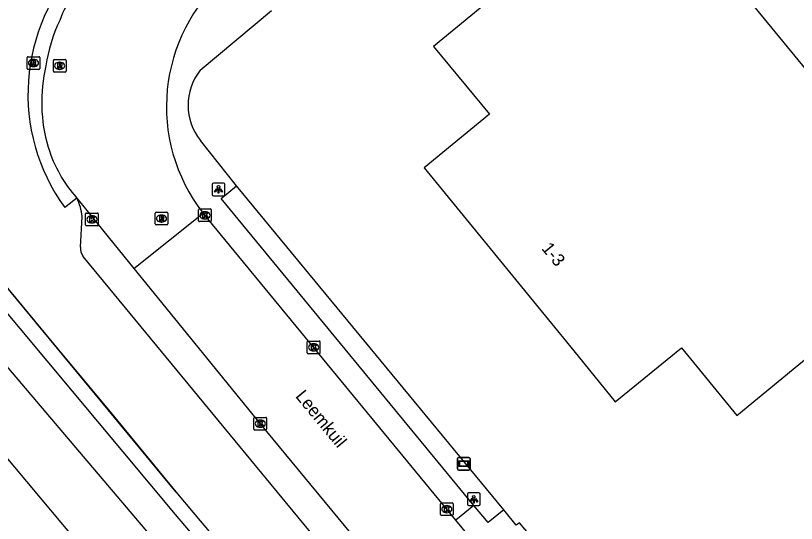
# Model space of a CAD drawing. Extents: x 156651 to 158072, y 387631 to 388990.
# Drawn here: x 156930.1 to 156991.7, y 388126 to 388166.1 of the extents above; entities that cross this region are included whole.
import ezdxf

# ---------------------------------------------------------------- set-up
doc = ezdxf.new("R2010")
doc.units = 0
for name, color, linetype in [('IMGEO_Berm_groen', 7, 'Continuous'), ('IMGEO_Grasland_overig', 7, 'Continuous'), ('IMGEO_Groenvoorziening', 7, 'Continuous'), ('IMGEO_Hek', 7, 'Continuous'), ('IMGEO_Kolk', 7, 'Continuous'), ('IMGEO_Lichtpunt', 7, 'Continuous'), ('IMGEO_Muur', 7, 'Continuous'), ('IMGEO_Openbare_ruimte_label', 7, 'Continuous'), ('IMGEO_Pand', 7, 'Continuous'), ('IMGEO_Pand_nummerreeks', 7, 'Continuous'), ('IMGEO_Parkeervlak_open', 7, 'Continuous'), ('IMGEO_Rijbaan_lokaal_gesloten', 7, 'Continuous'), ('IMGEO_Rioolput', 7, 'Continuous'), ('IMGEO_Spoor', 7, 'Continuous'), ('IMGEO_Spoorbaan_halfverhard', 7, 'Continuous'), ('IMGEO_Verkeerseiland_open', 7, 'Continuous'), ('IMGEO_Verklikker', 7, 'Continuous'), ('IMGEO_Voetpad_open', 7, 'Continuous')]:
    doc.layers.add(name, color=color, linetype=linetype)

msp = doc.modelspace()

# ---------------------------------------------------------------- linework, layer by layer
at = {"layer": 'IMGEO_Berm_groen'}
msp.add_lwpolyline([(156884.553, 388200.49), (156886.404, 388196.476), (156888.178, 388194.608), (156891.399, 388190.784), (156894.533, 388186.892), (156900.926, 388179.065), (156905.729, 388173.299), (156910.538, 388167.48), (156920.203, 388155.732), (156923.432, 388151.842), (156933.092, 388140.181), (156937.906, 388134.372), (156942.722, 388128.504), (156944.225, 388126.72), (156950.711, 388119.018), (156952.34, 388117.123), (156958.864, 388109.39), (156962.089, 388105.53), (157002.807, 388057.385), (157007.62, 388051.585), (157010.871, 388047.739)], dxfattribs=at)
at = {"layer": 'IMGEO_Grasland_overig'}
msp.add_lwpolyline([(157010.871, 388047.739), (157008.978, 388049.557), (156995.6, 388064.978), (156967.711, 388097.26), (156942.697, 388126.718), (156897.934, 388180.367), (156883.204, 388198.755)], dxfattribs=at)
at = {"layer": 'IMGEO_Groenvoorziening'}
msp.add_lwpolyline([(156968.59, 388127.099), (156947.515, 388152.662)], dxfattribs=at)
at = {"layer": 'IMGEO_Hek'}
msp.add_lwpolyline([(156881.352, 388206.869), (156882.652, 388204.634), (156884.272, 388200.902), (156886.31, 388196.524), (156888.129, 388194.659), (156896.125, 388184.896), (156905.748, 388173.218), (156912.203, 388165.408), (156918.6, 388157.648), (156928.233, 388146.023), (156937.874, 388134.379), (156942.73, 388128.478)], dxfattribs=at)
at = {"layer": 'IMGEO_Kolk'}
for p, q in [((156935.689, 388150.513), (156936.541, 388150.513)), ((156944.526, 388149.906), (156944.526, 388150.758)), ((156944.601, 388150.832), (156945.453, 388150.832)), ((156945.014, 388150.612), (156945.039, 388150.612)), ((156945.527, 388150.758), (156945.527, 388149.906)), ((156935.614, 388149.587), (156935.614, 388150.439)), ((156936.102, 388150.293), (156936.127, 388150.293)), ((156936.615, 388150.439), (156936.615, 388149.587)), ((156945.037, 388150.052), (156945.012, 388150.052)), ((156936.541, 388149.513), (156935.689, 388149.513)), ((156936.125, 388149.733), (156936.1, 388149.733)), ((156945.453, 388149.832), (156944.601, 388149.832)), ((156953.096, 388139.484), (156953.096, 388140.336)), ((156953.171, 388140.41), (156954.023, 388140.41)), ((156953.584, 388140.19), (156953.609, 388140.19)), ((156954.097, 388140.336), (156954.097, 388139.484)), ((156954.023, 388139.41), (156953.171, 388139.41)), ((156953.607, 388139.63), (156953.582, 388139.63)), ((156948.889, 388133.462), (156948.889, 388134.314)), ((156948.964, 388134.388), (156949.816, 388134.388)), ((156949.377, 388134.168), (156949.402, 388134.168)), ((156949.89, 388134.314), (156949.89, 388133.462)), ((156949.816, 388133.388), (156948.964, 388133.388)), ((156949.4, 388133.608), (156949.375, 388133.608)), ((156963.599, 388126.717), (156963.599, 388127.569)), ((156963.674, 388127.643), (156964.526, 388127.643)), ((156964.087, 388127.423), (156964.112, 388127.423)), ((156964.6, 388127.569), (156964.6, 388126.717)), ((156964.526, 388126.643), (156963.674, 388126.643)), ((156964.11, 388126.863), (156964.085, 388126.863))]:
    msp.add_line(p, q, dxfattribs=at)
for points in [[(156935.689, 388150.513), (156936.541, 388150.513)], [(156944.526, 388149.906), (156944.526, 388150.758)], [(156944.601, 388150.832), (156945.453, 388150.832)], [(156944.847, 388150.532), (156944.97, 388150.532), (156944.97, 388150.381), (156945.1, 388150.532), (156945.264, 388150.532), (156945.118, 388150.381), (156945.271, 388150.132), (156945.119, 388150.132), (156945.034, 388150.296), (156944.97, 388150.229), (156944.97, 388150.132), (156944.847, 388150.132), (156944.847, 388150.532)], [(156945.527, 388150.758), (156945.527, 388149.906)], [(156935.614, 388149.587), (156935.614, 388150.439)], [(156935.935, 388150.213), (156936.058, 388150.213), (156936.058, 388150.062), (156936.188, 388150.213), (156936.352, 388150.213), (156936.206, 388150.062), (156936.359, 388149.813), (156936.207, 388149.813), (156936.122, 388149.977), (156936.058, 388149.91), (156936.058, 388149.813), (156935.935, 388149.813), (156935.935, 388150.213)], [(156936.615, 388150.439), (156936.615, 388149.587)], [(156936.541, 388149.513), (156935.689, 388149.513)], [(156945.453, 388149.832), (156944.601, 388149.832)], [(156953.096, 388139.484), (156953.096, 388140.336)], [(156953.171, 388140.41), (156954.023, 388140.41)], [(156953.417, 388140.11), (156953.54, 388140.11), (156953.54, 388139.959), (156953.67, 388140.11), (156953.834, 388140.11), (156953.688, 388139.959), (156953.841, 388139.71), (156953.689, 388139.71), (156953.604, 388139.874), (156953.54, 388139.807), (156953.54, 388139.71), (156953.417, 388139.71), (156953.417, 388140.11)], [(156954.097, 388140.336), (156954.097, 388139.484)], [(156954.023, 388139.41), (156953.171, 388139.41)], [(156948.889, 388133.462), (156948.889, 388134.314)], [(156948.964, 388134.388), (156949.816, 388134.388)], [(156949.21, 388134.088), (156949.333, 388134.088), (156949.333, 388133.937), (156949.463, 388134.088), (156949.627, 388134.088), (156949.481, 388133.937), (156949.634, 388133.688), (156949.482, 388133.688), (156949.397, 388133.852), (156949.333, 388133.785), (156949.333, 388133.688), (156949.21, 388133.688), (156949.21, 388134.088)], [(156949.89, 388134.314), (156949.89, 388133.462)], [(156949.816, 388133.388), (156948.964, 388133.388)], [(156963.599, 388126.717), (156963.599, 388127.569)], [(156963.674, 388127.643), (156964.526, 388127.643)], [(156963.92, 388127.343), (156964.043, 388127.343), (156964.043, 388127.192), (156964.173, 388127.343), (156964.337, 388127.343), (156964.191, 388127.192), (156964.344, 388126.943), (156964.192, 388126.943), (156964.107, 388127.107), (156964.043, 388127.04), (156964.043, 388126.943), (156963.92, 388126.943), (156963.92, 388127.343)], [(156964.6, 388127.569), (156964.6, 388126.717)], [(156964.526, 388126.643), (156963.674, 388126.643)]]:
    msp.add_lwpolyline(points, dxfattribs=at)
for centre, start, end in [((156935.691, 388150.437), 91.55205, 178.44795), ((156935.691, 388150.437), 91.55205, 178.44795), ((156936.539, 388150.437), 1.55205, 88.44795), ((156936.539, 388150.437), 1.55205, 88.44795), ((156944.603, 388150.756), 91.55205, 178.44795), ((156944.603, 388150.756), 91.55205, 178.44795), ((156945.451, 388150.756), 1.55205, 88.44795), ((156945.451, 388150.756), 1.55205, 88.44795), ((156944.603, 388149.908), 181.55205, 268.44795), ((156944.603, 388149.908), 181.55205, 268.44795), ((156945.451, 388149.908), 271.55205, 358.44795), ((156945.451, 388149.908), 271.55205, 358.44795), ((156935.691, 388149.589), 181.55205, 268.44795), ((156935.691, 388149.589), 181.55205, 268.44795), ((156936.539, 388149.589), 271.55205, 358.44795), ((156936.539, 388149.589), 271.55205, 358.44795), ((156953.173, 388140.334), 91.55205, 178.44795), ((156953.173, 388140.334), 91.55205, 178.44795), ((156954.021, 388140.334), 1.55205, 88.44795), ((156954.021, 388140.334), 1.55205, 88.44795), ((156953.173, 388139.486), 181.55205, 268.44795), ((156953.173, 388139.486), 181.55205, 268.44795), ((156954.021, 388139.486), 271.55205, 358.44795), ((156954.021, 388139.486), 271.55205, 358.44795), ((156948.966, 388134.312), 91.55205, 178.44795), ((156948.966, 388134.312), 91.55205, 178.44795), ((156949.814, 388134.312), 1.55205, 88.44795), ((156949.814, 388134.312), 1.55205, 88.44795), ((156948.966, 388133.464), 181.55205, 268.44795), ((156948.966, 388133.464), 181.55205, 268.44795), ((156949.814, 388133.464), 271.55205, 358.44795), ((156949.814, 388133.464), 271.55205, 358.44795), ((156963.676, 388127.567), 91.55205, 178.44795), ((156963.676, 388127.567), 91.55205, 178.44795), ((156964.524, 388127.567), 1.55205, 88.44795), ((156964.524, 388127.567), 1.55205, 88.44795), ((156963.676, 388126.719), 181.55205, 268.44795), ((156963.676, 388126.719), 181.55205, 268.44795), ((156964.524, 388126.719), 271.55205, 358.44795), ((156964.524, 388126.719), 271.55205, 358.44795)]:
    msp.add_arc(centre, 0.0765, start, end, dxfattribs=at)
for centre, major_axis, ratio, start_param, end_param in [((156945.013, 388150.332), (-0.387, 0.002), 0.722429, 4.712389, 7.853982), ((156945.038, 388150.332), (-0.39, 0.002), 0.717154, 1.570796, 4.712389), ((156936.101, 388150.013), (-0.387, 0.002), 0.722429, 4.712389, 7.853982), ((156936.126, 388150.013), (-0.39, 0.002), 0.717154, 1.570796, 4.712389), ((156953.583, 388139.91), (-0.387, 0.002), 0.722429, 4.712389, 7.853982), ((156953.608, 388139.91), (-0.39, 0.002), 0.717154, 1.570796, 4.712389), ((156949.376, 388133.888), (-0.387, 0.002), 0.722429, 4.712389, 7.853982), ((156949.401, 388133.888), (-0.39, 0.002), 0.717154, 1.570796, 4.712389), ((156964.086, 388127.143), (-0.387, 0.002), 0.722429, 4.712389, 7.853982), ((156964.111, 388127.143), (-0.39, 0.002), 0.717154, 1.570796, 4.712389)]:
    msp.add_ellipse(centre, major_axis=major_axis, ratio=ratio, start_param=start_param, end_param=end_param, dxfattribs=at)
at = {"layer": 'IMGEO_Lichtpunt'}
for p, q in [((156945.596, 388152.781), (156945.596, 388151.974)), ((156945.596, 388152.781), (156945.596, 388151.974)), ((156946.498, 388152.876), (156945.69, 388152.876)), ((156946.498, 388152.876), (156945.69, 388152.876)), ((156946.592, 388151.974), (156946.592, 388152.781)), ((156946.592, 388151.974), (156946.592, 388152.781)), ((156945.69, 388151.88), (156946.498, 388151.88)), ((156945.69, 388151.88), (156946.498, 388151.88)), ((156965.723, 388128.333), (156965.723, 388127.526)), ((156965.723, 388128.333), (156965.723, 388127.526)), ((156966.625, 388128.428), (156965.817, 388128.428)), ((156966.625, 388128.428), (156965.817, 388128.428)), ((156966.719, 388127.526), (156966.719, 388128.333)), ((156966.719, 388127.526), (156966.719, 388128.333)), ((156965.817, 388127.432), (156966.625, 388127.432)), ((156965.817, 388127.432), (156966.625, 388127.432))]:
    msp.add_line(p, q, dxfattribs=at)
for points in [[(156945.97, 388152.445), (156946.009, 388152.417), (156945.821, 388152.155), (156945.783, 388152.182), (156945.97, 388152.445)], [(156946.072, 388152.397), (156946.119, 388152.397), (156946.119, 388152.075), (156946.072, 388152.075), (156946.072, 388152.397)], [(156946.182, 388152.417), (156946.22, 388152.444), (156946.407, 388152.182), (156946.368, 388152.154), (156946.182, 388152.417)], [(156966.097, 388127.997), (156966.136, 388127.969), (156965.948, 388127.707), (156965.91, 388127.734), (156966.097, 388127.997)], [(156966.199, 388127.949), (156966.246, 388127.949), (156966.246, 388127.627), (156966.199, 388127.627), (156966.199, 388127.949)], [(156966.309, 388127.969), (156966.347, 388127.996), (156966.534, 388127.734), (156966.495, 388127.706), (156966.309, 388127.969)]]:
    msp.add_lwpolyline(points, dxfattribs=at)
for centre in [(156946.095, 388152.579), (156966.222, 388128.131)]:
    msp.add_circle(centre, 0.0994, dxfattribs=at)
for centre, start, end in [((156945.69, 388152.781), 90, 180), ((156945.69, 388152.781), 90, 180), ((156946.498, 388152.781), 0, 90), ((156946.498, 388152.781), 0, 90), ((156945.69, 388151.974), 180, 270), ((156945.69, 388151.974), 180, 270), ((156946.498, 388151.974), 270, 0), ((156946.498, 388151.974), 270, 360), ((156965.817, 388128.333), 90, 180), ((156965.817, 388128.333), 90, 180), ((156966.625, 388128.333), 0, 90), ((156966.625, 388128.333), 0, 90), ((156965.817, 388127.526), 180, 270), ((156965.817, 388127.526), 180, 270), ((156966.625, 388127.526), 270, 0), ((156966.625, 388127.526), 270, 360)]:
    msp.add_arc(centre, 0.0946, start, end, dxfattribs=at)
at = {"layer": 'IMGEO_Muur'}
msp.add_lwpolyline([(156884.553, 388200.49), (156886.404, 388196.476), (156888.178, 388194.608), (156891.399, 388190.784), (156894.533, 388186.892), (156900.926, 388179.065), (156905.729, 388173.299), (156910.538, 388167.48), (156920.203, 388155.732), (156923.432, 388151.842), (156933.092, 388140.181), (156937.906, 388134.372), (156942.722, 388128.504), (156944.225, 388126.72), (156950.711, 388119.018)], dxfattribs=at)
at = {"layer": 'IMGEO_Pand'}
for points in [[(156979.678, 388177.353), (156963.056, 388163.663), (156967.472, 388158.304), (156962.306, 388154.079), (156973.299, 388140.637), (156974.12, 388139.625), (156977.372, 388135.617), (156982.599, 388139.887), (156986.971, 388134.536), (157000, 388145.263), (157003.589, 388148.218)], [(156979.678, 388177.353), (157000, 388152.592), (157003.589, 388148.218)]]:
    msp.add_lwpolyline(points, dxfattribs=at)
at = {"layer": 'IMGEO_Parkeervlak_open'}
for points in [[(156935.21, 388147.831), (156935.356, 388150.243)], [(157082.395, 387968.454), (157010.543, 388055.913), (156935.425, 388147.089)]]:
    msp.add_lwpolyline(points, dxfattribs=at)
for centre, radius, start, end in [((156931.068, 388149.732), 4.318, 6.792, 26.99063), ((156936.179, 388147.71), 0.977, 172.87039, 219.44828)]:
    msp.add_arc(centre, radius, start, end, dxfattribs=at)
at = {"layer": 'IMGEO_Rijbaan_lokaal_gesloten'}
for points in [[(156934.916, 388151.692), (156939.424, 388146.146)], [(156939.424, 388146.146), (156944.879, 388150.503)], [(156964.812, 388126.277), (156944.879, 388150.503)], [(156939.424, 388146.146), (156949.39, 388133.888), (156975.736, 388101.937), (157076.143, 387979.783), (157086.65, 387967.254)], [(156973.268, 388116.017), (156964.812, 388126.277)]]:
    msp.add_lwpolyline(points, dxfattribs=at)
for centre, radius, start, end in [((156942.837, 388162.294), 9.871, 131.14367, 159.81151), ((156955.642, 388158.903), 13.653, 130.68322, 217.97001), ((156944.681, 388160.372), 12.321, 154.37491, 171.80326), ((156944.671, 388159.255), 12.52, 166.72888, 196.49644), ((156943.228, 388158.991), 11.062, 197.30811, 221.28787)]:
    msp.add_arc(centre, radius, start, end, dxfattribs=at)
at = {"layer": 'IMGEO_Rioolput'}
for p, q in [((156931.006, 388161.923), (156931.006, 388162.775)), ((156931.081, 388162.849), (156931.933, 388162.849)), ((156932.007, 388162.775), (156932.007, 388161.923)), ((156931.494, 388162.629), (156931.519, 388162.629)), ((156933.072, 388161.707), (156933.072, 388162.559)), ((156933.147, 388162.633), (156933.999, 388162.633)), ((156933.56, 388162.413), (156933.585, 388162.413)), ((156934.073, 388162.559), (156934.073, 388161.707)), ((156931.933, 388161.849), (156931.081, 388161.849)), ((156931.517, 388162.069), (156931.492, 388162.069)), ((156933.999, 388161.633), (156933.147, 388161.633)), ((156933.583, 388161.853), (156933.558, 388161.853)), ((156941.102, 388149.651), (156941.102, 388150.503)), ((156941.177, 388150.577), (156942.029, 388150.577)), ((156942.103, 388150.503), (156942.103, 388149.651)), ((156941.59, 388150.357), (156941.615, 388150.357)), ((156942.029, 388149.577), (156941.177, 388149.577)), ((156941.613, 388149.797), (156941.588, 388149.797))]:
    msp.add_line(p, q, dxfattribs=at)
for points in [[(156931.006, 388161.923), (156931.006, 388162.775)], [(156931.081, 388162.849), (156931.933, 388162.849)], [(156932.007, 388162.775), (156932.007, 388161.923)], [(156931.595, 388162.547), (156931.343, 388162.549), (156931.343, 388162.149)], [(156931.343, 388162.149), (156931.467, 388162.149), (156931.467, 388162.311), (156931.478, 388162.311)], [(156931.521, 388162.468), (156931.467, 388162.468), (156931.467, 388162.387)], [(156931.467, 388162.387), (156931.519, 388162.387)], [(156931.525, 388162.282), (156931.596, 388162.149), (156931.736, 388162.149), (156931.671, 388162.275)], [(156933.072, 388161.707), (156933.072, 388162.559)], [(156933.147, 388162.633), (156933.999, 388162.633)], [(156933.661, 388162.331), (156933.409, 388162.333), (156933.409, 388161.933)], [(156933.587, 388162.252), (156933.533, 388162.252), (156933.533, 388162.171)], [(156933.533, 388162.171), (156933.585, 388162.171)], [(156934.073, 388162.559), (156934.073, 388161.707)], [(156931.933, 388161.849), (156931.081, 388161.849)], [(156933.999, 388161.633), (156933.147, 388161.633)], [(156933.409, 388161.933), (156933.533, 388161.933), (156933.533, 388162.095), (156933.544, 388162.095)], [(156933.591, 388162.066), (156933.662, 388161.933), (156933.802, 388161.933), (156933.737, 388162.059)], [(156941.102, 388149.651), (156941.102, 388150.503)], [(156941.177, 388150.577), (156942.029, 388150.577)], [(156942.103, 388150.503), (156942.103, 388149.651)], [(156941.691, 388150.275), (156941.439, 388150.277), (156941.439, 388149.877)], [(156941.439, 388149.877), (156941.563, 388149.877), (156941.563, 388150.039), (156941.574, 388150.039)], [(156941.617, 388150.196), (156941.563, 388150.196), (156941.563, 388150.115)], [(156941.563, 388150.115), (156941.615, 388150.115)], [(156941.621, 388150.01), (156941.692, 388149.877), (156941.832, 388149.877), (156941.767, 388150.003)], [(156942.029, 388149.577), (156941.177, 388149.577)]]:
    msp.add_lwpolyline(points, dxfattribs=at)
for centre, radius, start, end in [((156931.083, 388162.773), 0.0765, 91.55205, 178.44795), ((156931.083, 388162.773), 0.0765, 91.55205, 178.44795), ((156931.931, 388162.773), 0.0765, 1.55205, 88.44795), ((156931.931, 388162.773), 0.0765, 1.55205, 88.44795), ((156931.477, 388162.258), 0.0533, 26.02933, 88.69889), ((156931.503, 388162.576), 0.19, 274.7715, 282.96867), ((156931.527, 388162.372), 0.0964, 77.00612, 93.18647), ((156931.541, 388162.429), 0.0378, 276.66336, 79.67722), ((156931.594, 388162.437), 0.109, 350.36119, 89.41601), ((156931.592, 388162.437), 0.112, 277.58423, 350.98172), ((156931.576, 388162.222), 0.108, 29.51342, 73.79051), ((156933.149, 388162.557), 0.0765, 91.55205, 178.44795), ((156933.149, 388162.557), 0.0765, 91.55205, 178.44795), ((156933.569, 388162.36), 0.19, 274.7715, 282.96867), ((156933.593, 388162.156), 0.0964, 77.00612, 93.18647), ((156933.607, 388162.213), 0.0378, 276.66336, 79.67722), ((156933.66, 388162.221), 0.109, 350.36119, 89.41601), ((156933.658, 388162.221), 0.112, 277.58423, 350.98172), ((156933.997, 388162.557), 0.0765, 1.55205, 88.44795), ((156933.997, 388162.557), 0.0765, 1.55205, 88.44795), ((156931.083, 388161.925), 0.0765, 181.55205, 268.44795), ((156931.083, 388161.925), 0.0765, 181.55205, 268.44795), ((156931.931, 388161.925), 0.0765, 271.55205, 358.44795), ((156931.931, 388161.925), 0.0765, 271.55205, 358.44795), ((156933.149, 388161.709), 0.0765, 181.55205, 268.44795), ((156933.149, 388161.709), 0.0765, 181.55205, 268.44795), ((156933.543, 388162.042), 0.0533, 26.02933, 88.69889), ((156933.642, 388162.006), 0.108, 29.51342, 73.79051), ((156933.997, 388161.709), 0.0765, 271.55205, 358.44795), ((156933.997, 388161.709), 0.0765, 271.55205, 358.44795), ((156941.179, 388150.501), 0.0765, 91.55205, 178.44795), ((156941.179, 388150.501), 0.0765, 91.55205, 178.44795), ((156942.027, 388150.501), 0.0765, 1.55205, 88.44795), ((156942.027, 388150.501), 0.0765, 1.55205, 88.44795), ((156941.573, 388149.986), 0.0533, 26.02933, 88.69889), ((156941.599, 388150.304), 0.19, 274.7715, 282.96867), ((156941.623, 388150.1), 0.0964, 77.00612, 93.18647), ((156941.637, 388150.157), 0.0378, 276.66336, 79.67722), ((156941.69, 388150.165), 0.109, 350.36119, 89.41601), ((156941.688, 388150.165), 0.112, 277.58423, 350.98172), ((156941.672, 388149.95), 0.108, 29.51342, 73.79051), ((156941.179, 388149.653), 0.0765, 181.55205, 268.44795), ((156941.179, 388149.653), 0.0765, 181.55205, 268.44795), ((156942.027, 388149.653), 0.0765, 271.55205, 358.44795), ((156942.027, 388149.653), 0.0765, 271.55205, 358.44795)]:
    msp.add_arc(centre, radius, start, end, dxfattribs=at)
for centre, major_axis, ratio, start_param, end_param in [((156931.493, 388162.349), (-0.387, 0.002), 0.722429, 4.712389, 7.853982), ((156931.518, 388162.349), (-0.39, 0.002), 0.717154, 1.570796, 4.712389), ((156933.559, 388162.133), (-0.387, 0.002), 0.722429, 4.712389, 7.853982), ((156933.584, 388162.133), (-0.39, 0.002), 0.717154, 1.570796, 4.712389), ((156941.589, 388150.077), (-0.387, 0.002), 0.722429, 4.712389, 7.853982), ((156941.614, 388150.077), (-0.39, 0.002), 0.717154, 1.570796, 4.712389)]:
    msp.add_ellipse(centre, major_axis=major_axis, ratio=ratio, start_param=start_param, end_param=end_param, dxfattribs=at)
at = {"layer": 'IMGEO_Spoor'}
msp.add_lwpolyline([(156872.422, 388201.343), (156882.919, 388187.987), (156900.381, 388166.18), (156921.457, 388140.635), (156943.252, 388114.607), (156960.211, 388094.663), (156986.26, 388064.316), (157082.584, 387953.12), (157127.585, 387900.649), (157147.691, 387876.906), (157152.061, 387871.615)], dxfattribs=at)
at = {"layer": 'IMGEO_Spoorbaan_halfverhard'}
msp.add_lwpolyline([(157157.305, 387872.588), (157123.947, 387911.695), (157068.122, 387976.848), (157042.808, 388006.065), (156962.414, 388099.504), (156929.103, 388138.77), (156911.81, 388159.683), (156885.921, 388191.403), (156881.34, 388197.231)], dxfattribs=at)
at = {"layer": 'IMGEO_Verkeerseiland_open'}
msp.add_lwpolyline([(156934.916, 388151.692), (156934.087, 388151.032), (156933.977, 388150.944)], dxfattribs=at)
msp.add_arc((156946.293, 388159.895), 15.225, 136.00019, 216.00835, dxfattribs=at)
at = {"layer": 'IMGEO_Verklikker'}
for p, q in [((156964.937, 388130.329), (156964.937, 388131.129)), ((156964.937, 388131.129), (156964.937, 388130.329)), ((156965.037, 388131.229), (156965.827, 388131.229)), ((156965.827, 388131.229), (156965.037, 388131.229)), ((156965.927, 388131.129), (156965.927, 388130.329)), ((156965.927, 388130.329), (156965.927, 388131.129)), ((156965.827, 388130.229), (156965.037, 388130.229)), ((156965.037, 388130.229), (156965.827, 388130.229))]:
    msp.add_line(p, q, dxfattribs=at)
for points in [[(156965.038, 388130.961), (156965.826, 388130.961), (156965.826, 388130.497), (156965.038, 388130.497), (156965.038, 388130.961)], [(156965.103, 388130.896), (156965.103, 388130.562), (156965.761, 388130.562), (156965.761, 388130.896), (156965.103, 388130.896)]]:
    msp.add_lwpolyline(points, dxfattribs=at)
for centre, start, end in [((156965.037, 388131.129), 90, 180), ((156965.037, 388131.129), 90, 180), ((156965.827, 388131.129), 0, 90), ((156965.827, 388131.129), 360, 90), ((156965.037, 388130.329), 180, 270), ((156965.037, 388130.329), 180, 270), ((156965.827, 388130.329), 270, 0), ((156965.827, 388130.329), 270, 0)]:
    msp.add_arc(centre, 0.1, start, end, dxfattribs=at)
at = {"layer": 'IMGEO_Voetpad_open'}
for points in [[(156944.652, 388161.796), (156950.279, 388166.487)], [(156947.515, 388152.662), (156944.674, 388156.23)], [(156966.232, 388127.436), (156946.293, 388151.648), (156947.515, 388152.662)], [(156966.232, 388127.436), (156964.812, 388126.277)], [(156968.59, 388127.099), (156967.347, 388126.077), (156966.232, 388127.436)], [(156974.286, 388120.211), (156973.316, 388121.36), (156973.576, 388121.584), (156969.838, 388126.064), (156969.571, 388125.885), (156968.59, 388127.099)]]:
    msp.add_lwpolyline(points, dxfattribs=at)
msp.add_arc((156948.166, 388159.027), 4.474, 141.75827, 218.69466, dxfattribs=at)

# ---------------------------------------------------------------- texts
at = {"layer": 'IMGEO_Openbare_ruimte_label'}
msp.add_text('Leemkuil', height=1, rotation=309.43862, dxfattribs=at).set_placement((156952.11, 388136.036))
at = {"layer": 'IMGEO_Pand_nummerreeks'}
msp.add_text('1-3', height=1, rotation=309.31615, dxfattribs=at).set_placement((156971.515, 388147.703))

doc.saveas('drawing.dxf')
